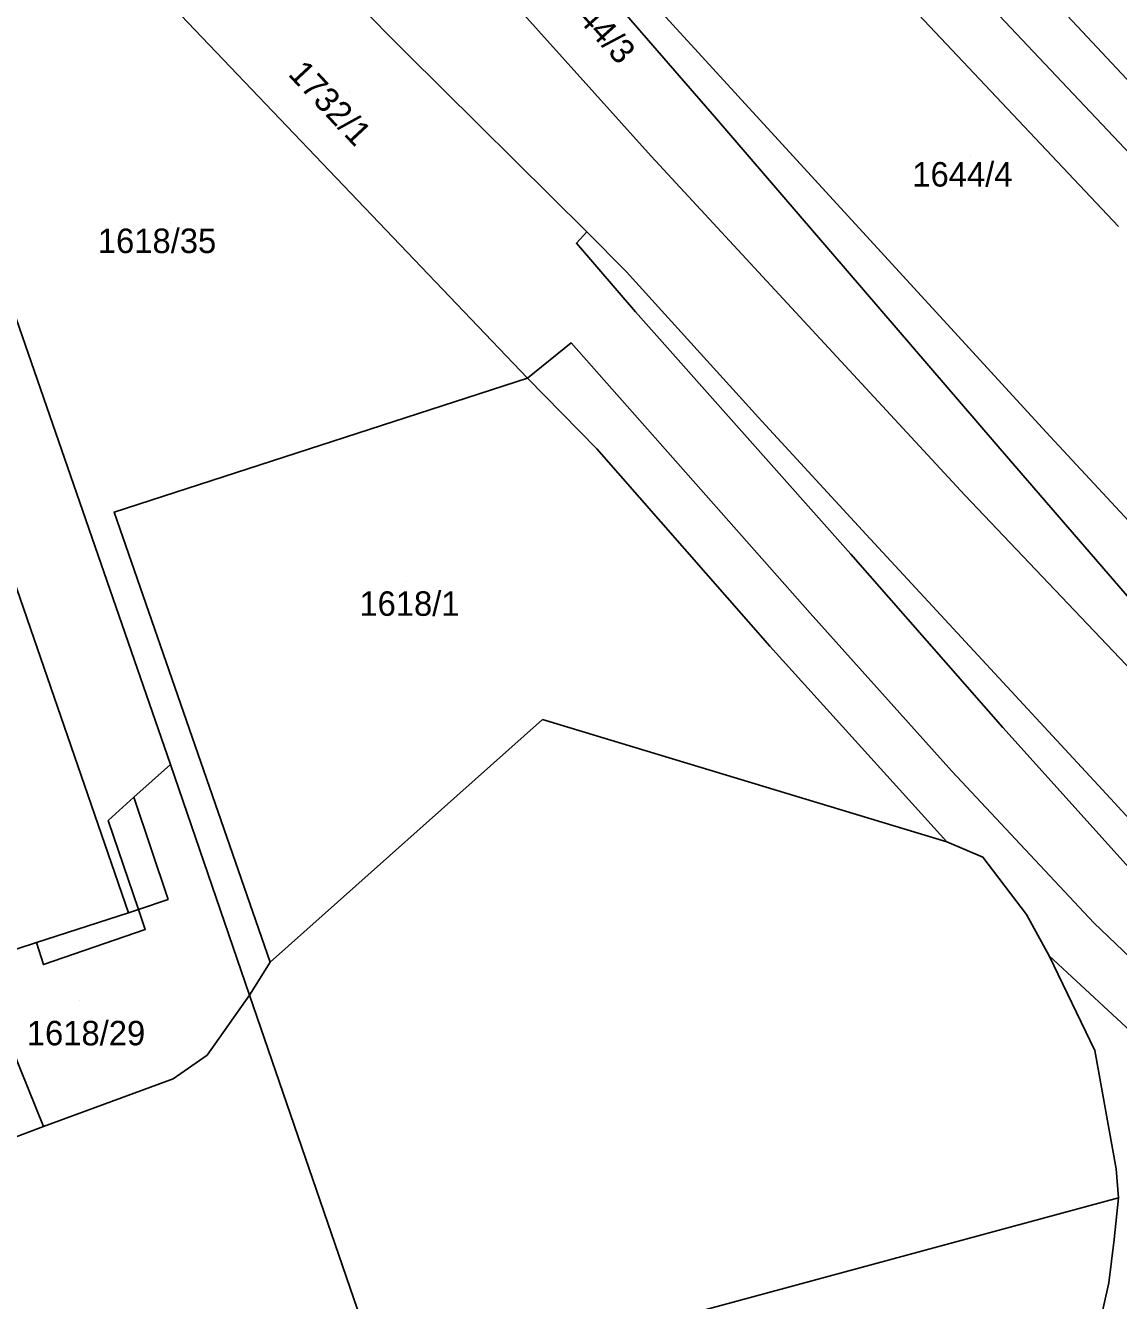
# Model space of a CAD drawing. Extents: x -263943 to -261149, y -1236934 to -1230686.
# Drawn here: x -262243.2 to -262154, y -1236423.4 to -1236319.3 of the extents above; entities that cross this region are included whole.
import ezdxf

# ---------------------------------------------------------------- set-up
doc = ezdxf.new("R2010")
doc.units = 0
for name, color, linetype in [('body_kn', 7, 'Continuous'), ('kladpar_druhypozemkov', 7, 'Continuous'), ('kladpar_hranice', 7, 'Continuous'), ('kladpar_parcelnecisla', 7, 'Continuous'), ('kladpar_plochy', 7, 'Continuous'), ('zappar_hrandruhpozemk', 7, 'Continuous')]:
    doc.layers.add(name, color=color, linetype=linetype)

msp = doc.modelspace()

# ---------------------------------------------------------------- linework, layer by layer
at = {"layer": 'body_kn'}
for p, q in [((-262212.11, -1236321.54), (-262212.11, -1236321.54)), ((-262185.01, -1236325.06), (-262185.01, -1236325.06)), ((-262186.79, -1236326.92), (-262186.79, -1236326.92)), ((-262192.13, -1236329.96), (-262192.13, -1236329.96)), ((-262197.39, -1236336.14), (-262197.39, -1236336.14)), ((-262198.24, -1236337.07), (-262198.24, -1236337.07)), ((-262194.18, -1236339.37), (-262194.18, -1236339.37)), ((-262193.42, -1236342.68), (-262193.42, -1236342.68)), ((-262198.67, -1236345.21), (-262198.67, -1236345.21)), ((-262202.23, -1236348.08), (-262202.23, -1236348.08)), ((-262202.23, -1236348.08), (-262202.23, -1236348.08)), ((-262183.1, -1236351.59), (-262183.1, -1236351.59)), ((-262159.9, -1236352.48), (-262159.9, -1236352.48)), ((-262196.57, -1236353.86), (-262196.57, -1236353.86)), ((-262162.78, -1236354.85), (-262162.78, -1236354.85)), ((-262166.51, -1236357.64), (-262166.51, -1236357.64)), ((-262235.98, -1236359.03), (-262235.98, -1236359.03)), ((-262174.56, -1236360.85), (-262174.56, -1236360.85)), ((-262175.83, -1236362.45), (-262175.83, -1236362.45)), ((-262179.14, -1236367.28), (-262179.14, -1236367.28)), ((-262182.45, -1236369.99), (-262182.45, -1236369.99)), ((-262182.45, -1236369.99), (-262182.45, -1236369.99)), ((-262201, -1236375.97), (-262201, -1236375.97)), ((-262163.4, -1236376.63), (-262163.4, -1236376.63)), ((-262231.4, -1236379.64), (-262231.4, -1236379.64)), ((-262231.4, -1236379.64), (-262231.4, -1236379.64)), ((-262167.56, -1236380.18), (-262167.56, -1236380.18)), ((-262234.39, -1236382.32), (-262234.39, -1236382.32)), ((-262234.39, -1236382.32), (-262234.39, -1236382.32)), ((-262154.61, -1236382.41), (-262154.61, -1236382.41)), ((-262236.49, -1236384.21), (-262236.49, -1236384.21)), ((-262167.99, -1236385.95), (-262167.99, -1236385.95)), ((-262165.03, -1236387.22), (-262165.03, -1236387.22)), ((-262231.59, -1236390.66), (-262231.59, -1236390.66)), ((-262234.01, -1236391.49), (-262234.01, -1236391.49)), ((-262234.01, -1236391.49), (-262234.01, -1236391.49)), ((-262234.81, -1236391.76), (-262234.81, -1236391.76)), ((-262234.81, -1236391.76), (-262234.81, -1236391.76)), ((-262161.48, -1236391.89), (-262161.48, -1236391.89)), ((-262155.97, -1236392.58), (-262155.97, -1236392.58)), ((-262233.45, -1236393.12), (-262233.45, -1236393.12)), ((-262242.33, -1236394.18), (-262242.33, -1236394.18)), ((-262223.24, -1236395.78), (-262223.24, -1236395.78)), ((-262223.24, -1236395.78), (-262223.24, -1236395.78)), ((-262159.62, -1236395.28), (-262159.62, -1236395.28)), ((-262241.76, -1236395.98), (-262241.76, -1236395.98)), ((-262224.93, -1236398.48), (-262224.93, -1236398.48)), ((-262155.9, -1236403), (-262155.9, -1236403)), ((-262228.39, -1236403.38), (-262228.39, -1236403.38)), ((-262231.18, -1236405.32), (-262231.18, -1236405.32)), ((-262231.18, -1236405.32), (-262231.18, -1236405.32)), ((-262241.77, -1236409.2), (-262241.77, -1236409.2)), ((-262154.14, -1236412.67), (-262154.14, -1236412.67)), ((-262153.97, -1236415.04), (-262153.97, -1236415.04)), ((-262154.31, -1236418.43), (-262154.31, -1236418.43)), ((-262154.74, -1236421.99), (-262154.74, -1236421.99))]:
    msp.add_line(p, q, dxfattribs=at)
at = {"layer": 'kladpar_druhypozemkov'}
for p, q in [((-262216.73, -1236324.77), (-262216.73, -1236324.77)), ((-262166.08, -1236329.95), (-262166.08, -1236329.95)), ((-262231.38, -1236335.49), (-262231.38, -1236335.49)), ((-262212.08, -1236364.66), (-262212.08, -1236364.66)), ((-262238.86, -1236398.88), (-262238.86, -1236398.88))]:
    msp.add_line(p, q, dxfattribs=at)
at = {"layer": 'kladpar_hranice'}
for points in [[(-262126.74, -1236423.83), (-262130.74, -1236419.38), (-262145.32, -1236403.19), (-262146.68, -1236407.26), (-262159.62, -1236395.28), (-262161.48, -1236391.89), (-262165.03, -1236387.22), (-262167.99, -1236385.95), (-262182.45, -1236369.99), (-262196.57, -1236353.86), (-262202.23, -1236348.08), (-262233.44, -1236315.4), (-262245.56, -1236302.61), (-262250.43, -1236297.48), (-262258.86, -1236288.84), (-262270.14, -1236277.28), (-262288.75, -1236257.8), (-262294.77, -1236251.74)], [(-262198.13, -1236262.82), (-262200.73, -1236265.19), (-262193.04, -1236274.53), (-262157.79, -1236312.68), (-262113.91, -1236359.7), (-262110.67, -1236356.65), (-262106.67, -1236352.87), (-262103.27, -1236356.56), (-262095.03, -1236365.49), (-262095.61, -1236366.02), (-262109.18, -1236378.4), (-262108.06, -1236379.64), (-262117.19, -1236388.07), (-262111.75, -1236372.91), (-262109.2, -1236370.63), (-262113.91, -1236365.61), (-262144.46, -1236333.1), (-262171.42, -1236304.28), (-262207.97, -1236264.93), (-262216.44, -1236272.71), (-262218.06, -1236276.95), (-262229.81, -1236262.69)], [(-262111.75, -1236372.91), (-262117.19, -1236388.07), (-262108.22, -1236397.75), (-262113.65, -1236402.4), (-262120.42, -1236403.75), (-262139.36, -1236381.93), (-262162.78, -1236354.85), (-262186.79, -1236326.92), (-262210.64, -1236299.42), (-262221.8, -1236286.43), (-262218.06, -1236276.95), (-262216.44, -1236272.71), (-262207.97, -1236264.93), (-262171.42, -1236304.28), (-262144.46, -1236333.1), (-262113.91, -1236365.61), (-262109.2, -1236370.63), (-262111.75, -1236372.91)], [(-262224.52, -1236293.8), (-262215.39, -1236304.07), (-262192.13, -1236329.96), (-262166.51, -1236357.64), (-262141.74, -1236383.71), (-262120.42, -1236403.75), (-262113.91, -1236408.33), (-262120.52, -1236411.2), (-262122.64, -1236410.82), (-262129.66, -1236409.58), (-262154.61, -1236382.41), (-262174.56, -1236360.85), (-262183.1, -1236351.59), (-262194.18, -1236339.37), (-262197.39, -1236336.14), (-262212.11, -1236321.54), (-262237.22, -1236296.24), (-262262.34, -1236271.27)], [(-262262.34, -1236271.27), (-262237.22, -1236296.24), (-262212.11, -1236321.54), (-262197.39, -1236336.14), (-262194.18, -1236339.37), (-262183.1, -1236351.59), (-262174.56, -1236360.85), (-262154.61, -1236382.41), (-262129.66, -1236409.58), (-262122.64, -1236410.82)], [(-262120.42, -1236403.75), (-262141.74, -1236383.71), (-262166.51, -1236357.64), (-262192.13, -1236329.96), (-262215.39, -1236304.07), (-262224.52, -1236293.8), (-262221.8, -1236286.43), (-262210.64, -1236299.42), (-262186.79, -1236326.92), (-262162.78, -1236354.85), (-262139.36, -1236381.93), (-262120.42, -1236403.75)], [(-262231.4, -1236379.64), (-262252.16, -1236319.68), (-262233.44, -1236315.4), (-262202.23, -1236348.08), (-262235.98, -1236359.03), (-262223.24, -1236395.78), (-262224.93, -1236398.48), (-262231.4, -1236379.64)], [(-262252.16, -1236319.68), (-262231.4, -1236379.64), (-262224.93, -1236398.48), (-262228.39, -1236403.38), (-262231.18, -1236405.32)], [(-262234.01, -1236391.49), (-262233.45, -1236393.12), (-262241.76, -1236395.98), (-262242.33, -1236394.18), (-262247.09, -1236395.72), (-262248.81, -1236390.7), (-262251.4, -1236391.56), (-262252.16, -1236389.27), (-262249.57, -1236388.47), (-262261.13, -1236354.66), (-262263.72, -1236355.52), (-262264.39, -1236353.65), (-262261.78, -1236352.75), (-262263.71, -1236347.12), (-262259.28, -1236345.67), (-262260.06, -1236343.4), (-262256.79, -1236342.29), (-262263.17, -1236323.56), (-262254.78, -1236320.61), (-262245.16, -1236347.92), (-262249.48, -1236349.27), (-262234.81, -1236391.76), (-262234.01, -1236391.49)], [(-262182.45, -1236369.99), (-262167.99, -1236385.95), (-262165.03, -1236387.22), (-262161.48, -1236391.89), (-262159.62, -1236395.28), (-262155.9, -1236403), (-262154.14, -1236412.67), (-262153.97, -1236415.04), (-262213.69, -1236431.21), (-262224.93, -1236398.48), (-262223.24, -1236395.78), (-262235.98, -1236359.03), (-262202.23, -1236348.08), (-262196.57, -1236353.86), (-262182.45, -1236369.99)], [(-262247.09, -1236395.72), (-262242.33, -1236394.18), (-262241.76, -1236395.98), (-262233.45, -1236393.12), (-262234.01, -1236391.49), (-262234.81, -1236391.76), (-262249.48, -1236349.27)], [(-262155.51, -1236425.38), (-262154.74, -1236421.99), (-262154.31, -1236418.43), (-262153.97, -1236415.04), (-262154.14, -1236412.67), (-262155.9, -1236403), (-262159.62, -1236395.28), (-262146.68, -1236407.26), (-262155.69, -1236435.55)], [(-262245.33, -1236410.55), (-262241.77, -1236409.2), (-262231.18, -1236405.32), (-262228.39, -1236403.38), (-262224.93, -1236398.48), (-262213.69, -1236431.21), (-262203.65, -1236460.13), (-262211.11, -1236462.49), (-262233.64, -1236470.84), (-262247.57, -1236438.1)], [(-262231.18, -1236405.32), (-262241.77, -1236409.2), (-262245.33, -1236410.55)], [(-262155.51, -1236425.38), (-262156.78, -1236429.19), (-262158.31, -1236433.09), (-262160.35, -1236436.47), (-262162.81, -1236439.94), (-262165.1, -1236442.82), (-262168.41, -1236446.04), (-262173.07, -1236449.08), (-262176.46, -1236450.94), (-262180.19, -1236452.71), (-262203.65, -1236460.13), (-262213.69, -1236431.21), (-262153.97, -1236415.04), (-262154.31, -1236418.43), (-262154.74, -1236421.99), (-262155.51, -1236425.38)]]:
    msp.add_lwpolyline(points, dxfattribs=at)
at = {"layer": 'kladpar_plochy'}
for points in [[(-262224.52, -1236293.8), (-262215.39, -1236304.07), (-262192.13, -1236329.96), (-262166.51, -1236357.64), (-262141.74, -1236383.71), (-262120.42, -1236403.75), (-262113.91, -1236408.33), (-262120.52, -1236411.2), (-262122.64, -1236410.82), (-262129.66, -1236409.58), (-262154.61, -1236382.41), (-262174.56, -1236360.85), (-262183.1, -1236351.59), (-262194.18, -1236339.37), (-262197.39, -1236336.14), (-262212.11, -1236321.54), (-262237.22, -1236296.24), (-262262.34, -1236271.27), (-262275.53, -1236257.69), (-262274.71, -1236256.96), (-262254.08, -1236238.66), (-262229.81, -1236262.69), (-262218.06, -1236276.95), (-262221.8, -1236286.43)], [(-262111.75, -1236372.91), (-262117.19, -1236388.07), (-262108.22, -1236397.75), (-262113.65, -1236402.4), (-262120.42, -1236403.75), (-262139.36, -1236381.93), (-262162.78, -1236354.85), (-262186.79, -1236326.92), (-262210.64, -1236299.42), (-262221.8, -1236286.43), (-262218.06, -1236276.95), (-262216.44, -1236272.71), (-262207.97, -1236264.93), (-262171.42, -1236304.28), (-262144.46, -1236333.1), (-262113.91, -1236365.61), (-262109.2, -1236370.63)], [(-262120.42, -1236403.75), (-262141.74, -1236383.71), (-262166.51, -1236357.64), (-262192.13, -1236329.96), (-262215.39, -1236304.07), (-262224.52, -1236293.8), (-262221.8, -1236286.43), (-262210.64, -1236299.42), (-262186.79, -1236326.92), (-262162.78, -1236354.85), (-262139.36, -1236381.93)], [(-262231.4, -1236379.64), (-262252.16, -1236319.68), (-262233.44, -1236315.4), (-262202.23, -1236348.08), (-262235.98, -1236359.03), (-262223.24, -1236395.78), (-262224.93, -1236398.48)], [(-262234.01, -1236391.49), (-262233.45, -1236393.12), (-262241.76, -1236395.98), (-262242.33, -1236394.18), (-262247.09, -1236395.72), (-262248.81, -1236390.7), (-262251.4, -1236391.56), (-262252.16, -1236389.27), (-262249.57, -1236388.47), (-262261.13, -1236354.66), (-262263.72, -1236355.52), (-262264.39, -1236353.65), (-262261.78, -1236352.75), (-262263.71, -1236347.12), (-262259.28, -1236345.67), (-262260.06, -1236343.4), (-262256.79, -1236342.29), (-262263.17, -1236323.56), (-262254.78, -1236320.61), (-262245.16, -1236347.92), (-262249.48, -1236349.27), (-262234.81, -1236391.76)], [(-262245.33, -1236410.55), (-262241.77, -1236409.2), (-262231.18, -1236405.32), (-262228.39, -1236403.38), (-262224.93, -1236398.48), (-262213.69, -1236431.21), (-262203.65, -1236460.13), (-262211.11, -1236462.49), (-262233.64, -1236470.84), (-262247.57, -1236438.1), (-262274.68, -1236447.2), (-262286.75, -1236486.59), (-262298.27, -1236489.96), (-262287.67, -1236474.47), (-262288.41, -1236459.63), (-262293.72, -1236436.91), (-262301.97, -1236405.71), (-262319.44, -1236361.69), (-262320.37, -1236359.23), (-262327.61, -1236343.85), (-262325.86, -1236343.2), (-262275.87, -1236325.74), (-262263.3, -1236360.18), (-262252.93, -1236389.61)], [(-262182.45, -1236369.99), (-262167.99, -1236385.95), (-262165.03, -1236387.22), (-262161.48, -1236391.89), (-262159.62, -1236395.28), (-262155.9, -1236403), (-262154.14, -1236412.67), (-262153.97, -1236415.04), (-262213.69, -1236431.21), (-262224.93, -1236398.48), (-262223.24, -1236395.78), (-262235.98, -1236359.03), (-262202.23, -1236348.08), (-262196.57, -1236353.86)], [(-262158.31, -1236433.09), (-262156.78, -1236429.19), (-262155.51, -1236425.38), (-262154.74, -1236421.99), (-262154.31, -1236418.43), (-262153.97, -1236415.04), (-262154.14, -1236412.67), (-262155.9, -1236403), (-262159.62, -1236395.28), (-262146.68, -1236407.26), (-262155.69, -1236435.55), (-262160.87, -1236446.22), (-262176.29, -1236454.41), (-262220.6, -1236467.3), (-262233.64, -1236470.84), (-262211.11, -1236462.49), (-262203.65, -1236460.13), (-262180.19, -1236452.71), (-262176.46, -1236450.94), (-262173.07, -1236449.08), (-262168.41, -1236446.04), (-262165.1, -1236442.82), (-262162.81, -1236439.94), (-262160.35, -1236436.47)], [(-262155.51, -1236425.38), (-262156.78, -1236429.19), (-262158.31, -1236433.09), (-262160.35, -1236436.47), (-262162.81, -1236439.94), (-262165.1, -1236442.82), (-262168.41, -1236446.04), (-262173.07, -1236449.08), (-262176.46, -1236450.94), (-262180.19, -1236452.71), (-262203.65, -1236460.13), (-262213.69, -1236431.21), (-262153.97, -1236415.04), (-262154.31, -1236418.43), (-262154.74, -1236421.99)]]:
    msp.add_lwpolyline(points, close=True, dxfattribs=at)
for points in [[(-262198.13, -1236262.82), (-262200.73, -1236265.19), (-262193.04, -1236274.53), (-262157.79, -1236312.68), (-262113.91, -1236359.7), (-262110.67, -1236356.65), (-262106.67, -1236352.87), (-262103.27, -1236356.56), (-262095.03, -1236365.49), (-262095.61, -1236366.02), (-262109.18, -1236378.4), (-262108.06, -1236379.64), (-262117.19, -1236388.07), (-262111.75, -1236372.91), (-262109.2, -1236370.63), (-262113.91, -1236365.61), (-262144.46, -1236333.1), (-262171.42, -1236304.28), (-262207.97, -1236264.93), (-262216.44, -1236272.71), (-262218.06, -1236276.95), (-262229.81, -1236262.69)], [(-262262.34, -1236271.27), (-262237.22, -1236296.24), (-262212.11, -1236321.54), (-262197.39, -1236336.14), (-262194.18, -1236339.37), (-262183.1, -1236351.59), (-262174.56, -1236360.85), (-262154.61, -1236382.41), (-262129.66, -1236409.58), (-262122.64, -1236410.82), (-262110.88, -1236420.44), (-262110.91, -1236420.54), (-262107.61, -1236428.93)], [(-262126.74, -1236423.83), (-262130.74, -1236419.38), (-262145.32, -1236403.19), (-262146.68, -1236407.26), (-262159.62, -1236395.28), (-262161.48, -1236391.89), (-262165.03, -1236387.22), (-262167.99, -1236385.95), (-262182.45, -1236369.99), (-262196.57, -1236353.86), (-262202.23, -1236348.08), (-262233.44, -1236315.4), (-262245.56, -1236302.61)], [(-262252.16, -1236319.68), (-262231.4, -1236379.64), (-262224.93, -1236398.48), (-262228.39, -1236403.38), (-262231.18, -1236405.32), (-262241.77, -1236409.2), (-262245.33, -1236410.55)], [(-262247.09, -1236395.72), (-262242.33, -1236394.18), (-262241.76, -1236395.98), (-262233.45, -1236393.12), (-262234.01, -1236391.49), (-262234.81, -1236391.76), (-262249.48, -1236349.27)]]:
    msp.add_lwpolyline(points, dxfattribs=at)
at = {"layer": 'zappar_hrandruhpozemk'}
for p, q in [((-262153.95, -1236335.71), (-262178.05, -1236310.16)), ((-262164.17, -1236317.98), (-262147.26, -1236335.89)), ((-262159.9, -1236352.48), (-262185.01, -1236325.06)), ((-262163.4, -1236376.63), (-262175.83, -1236362.45)), ((-262179.14, -1236367.28), (-262167.56, -1236380.18)), ((-262223.24, -1236395.78), (-262201, -1236375.97)), ((-262201, -1236375.97), (-262167.99, -1236385.95)), ((-262234.39, -1236382.32), (-262231.4, -1236379.64)), ((-262236.49, -1236384.21), (-262234.39, -1236382.32)), ((-262231.59, -1236390.66), (-262234.39, -1236382.32)), ((-262234.01, -1236391.49), (-262236.49, -1236384.21)), ((-262234.01, -1236391.49), (-262231.59, -1236390.66)), ((-262234.81, -1236391.76), (-262242.33, -1236394.18)), ((-262246.16, -1236398.35), (-262241.77, -1236409.2))]:
    msp.add_line(p, q, dxfattribs=at)
for points in [[(-262185.01, -1236325.06), (-262206.07, -1236302.05), (-262214.1, -1236293.48), (-262211.22, -1236290.86), (-262206.4, -1236296.21), (-262194.53, -1236285.38), (-262174.32, -1236306.69), (-262164.17, -1236317.98)], [(-262175.83, -1236362.45), (-262193.42, -1236342.68), (-262198.24, -1236337.07), (-262197.39, -1236336.14)], [(-262202.23, -1236348.08), (-262198.67, -1236345.21), (-262179.14, -1236367.28)], [(-262113.91, -1236365.61), (-262116.87, -1236368.17), (-262120.97, -1236371.71), (-262132.76, -1236381.69), (-262159.9, -1236352.48)], [(-262129.66, -1236409.58), (-262153.09, -1236388.09), (-262163.4, -1236376.63)], [(-262167.56, -1236380.18), (-262155.97, -1236392.58), (-262145.74, -1236402.34), (-262132.55, -1236414.4), (-262124.34, -1236421.96), (-262112.92, -1236431.47), (-262103.28, -1236438.53)]]:
    msp.add_lwpolyline(points, dxfattribs=at)

# ---------------------------------------------------------------- texts
at = {"layer": 'kladpar_parcelnecisla'}
for s, rotation, p in [('1644/3', 312, (-262200.22, -1236316.51)), ('1732/1', 313, (-262221.86, -1236323.3))]:
    msp.add_text(s, height=2, rotation=rotation, dxfattribs=at).set_placement(p)
for s, p in [('1644/4', (-262170.8, -1236332.44)), ('1618/35', (-262237.32, -1236337.87)), ('1618/1', (-262215.96, -1236367.5)), ('1618/29', (-262243.12, -1236402.58))]:
    msp.add_text(s, height=2, dxfattribs=at).set_placement(p)

doc.saveas('drawing.dxf')
